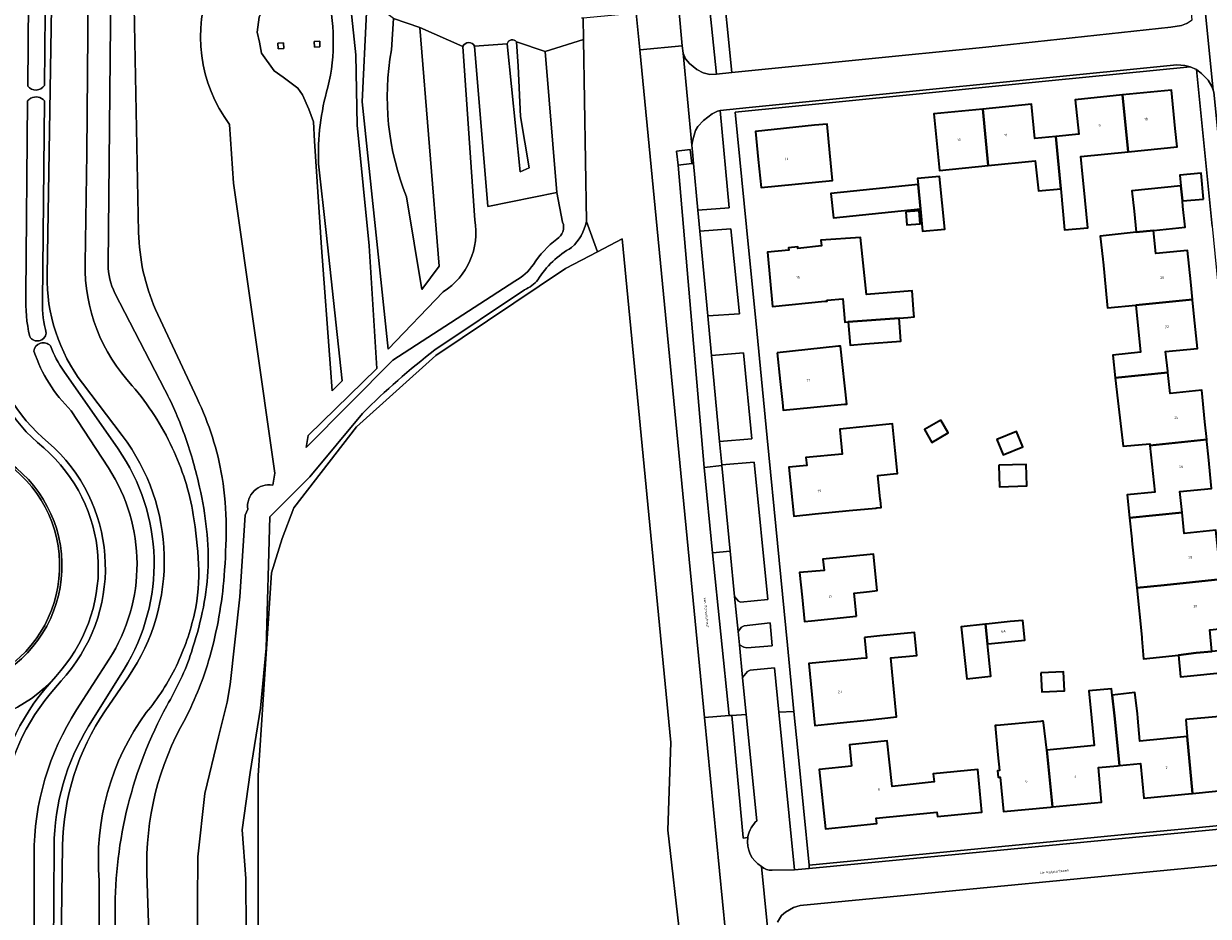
# Model space of a CAD drawing. Header units: metres. Extents: x 197700 to 204338, y 317132 to 325229.
# Tile 995 of 1056: x 198802 to 198970, y 321270 to 321397. Entities that reach past the tile are written whole.
import ezdxf
from ezdxf.enums import TextEntityAlignment as Align

# ---------------------------------------------------------------- set-up
doc = ezdxf.new("R2010")
doc.units = ezdxf.units.M
for name, color, linetype, lineweight in [('B-WE-GR-BEPLANTING_CULTUUR_HEESTERS-GV', 90, 'Continuous', 18), ('B-WE-GR-BOUWLAND-GV', 80, 'Continuous', 13), ('B-WE-GR-GROENVOORZIENING-GV', 80, 'Continuous', 18), ('B-WE-KL-ET_HS_LANDELIJK HOOGSPANNINGSNET-GV', 10, 'Continuous', 18), ('B-WE-OG-BEBOUWING-GV', 7, 'Continuous', 35), ('B-WE-OG-BEBOUWING-T18', 10, 'Continuous', 18), ('B-WE-OG-TERREIN_CULTUURSCHEIDING-GV', 7, 'Continuous', 18), ('B-WE-OG-TERREIN_ERF-GV', 7, 'Continuous', 18), ('B-WE-OG-TOPOGRAFIE-T18', 10, 'Continuous', 18), ('B-WE-OG-WATER_GREPPEL-GV', 160, 'Continuous', 18), ('B-WE-VH-VERHARDING_ASFALT-GV', 252, 'Continuous', 18), ('B-WE-VH-VERHARDING_BETON-GV', 252, 'Continuous', 18), ('B-WE-VH-VERHARDING_BETONSTRAATSTEEN-GV', 252, 'Continuous', 18), ('B-WE-VH-VERHARDING_STRAATBAKSTEEN-GV', 252, 'Continuous', 18), ('B-WE-VH-VERHARDING_TEGEL-GV', 252, 'Continuous', 18)]:
    doc.layers.add(name, color=color, linetype=linetype, lineweight=lineweight)
doc.styles.add('NLCS-ISO-M200-T18', font='NLCS-ISO.ttf', dxfattribs={"height": 0.36})

msp = doc.modelspace()

# ---------------------------------------------------------------- linework, layer by layer
at = {"layer": 'B-WE-GR-BEPLANTING_CULTUUR_HEESTERS-GV'}
for points in [[(198896.646, 321377.217), (198896.404, 321379.198), (198894.442, 321378.992), (198894.691, 321377.008)], [(198900.885, 321334.34), (198898.399, 321334.083), (198899.571, 321321.935), (198902.071, 321322.185)]]:
    msp.add_lwpolyline(points, close=True, dxfattribs=at)
for points in [[(198908.054, 321276.883), (198911.21, 321276.935), (198908.974, 321299.343), (198908.346, 321305.641), (198904.905, 321305.312), (198904.53, 321305.099), (198903.842, 321304.244), (198904.364, 321299.014), (198905.869, 321283.928)], [(198904.604, 321281.682), (198904.59, 321281.606), (198904.578, 321281.53)], [(198984.549, 321250), (198982.131, 321273.649), (198982.083, 321274.079), (198981.945, 321274.503), (198981.009, 321276.116), (198980.124, 321277.021), (198979.18, 321277.702), (198978.085, 321278.017), (198976.896, 321278.128), (198911.991, 321271.898), (198911.061, 321271.616), (198909.918, 321270.964), (198909.37, 321270.46), (198908.783, 321269.524)]]:
    msp.add_lwpolyline(points, dxfattribs=at)
for points in [[(198905.869, 321283.928, 0.1638592), (198904.604, 321281.682)], [(198904.578, 321281.53, 0.305562), (198906.516, 321277.446)], [(198906.516, 321277.446, 0.1895168), (198908.054, 321276.883)]]:
    msp.add_lwpolyline(points, format="xyb", dxfattribs=at)
at = {"layer": 'B-WE-GR-BOUWLAND-GV'}
msp.add_lwpolyline([(198898.458, 321236.595), (198893.198, 321282.575), (198893.646, 321295.045), (198886.738, 321366.534), (198883.216, 321364.692), (198878.708, 321362.34), (198860.279, 321349.96), (198849.025, 321339.832), (198840.098, 321328.361), (198838.465, 321323.983), (198836.947, 321319.125), (198835.019, 321290.353), (198835.019, 321246.808)], dxfattribs=at)
at = {"layer": 'B-WE-GR-GROENVOORZIENING-GV'}
for points in [[(198804.85, 321469.331), (198804.866, 321467.356), (198805.003, 321435.106), (198805.041, 321424.128), (198804.698, 321388.323)], [(198805.058, 321361.44), (198806.113, 321425.727), (198805.998, 321433.371), (198805.997, 321433.427), (198805.81, 321468.052)], [(198802.315, 321388.233), (198802.614, 321424.321), (198802.808, 321435.154)], [(198818.067, 321367.443), (198817.369, 321401.944), (198813.585, 321413.069), (198814.133, 321401.95), (198813.734, 321362.915)], [(198871.49, 321360.52), (198854.187, 321349.292), (198841.857, 321336.894), (198842.147, 321338.619), (198851.899, 321348.114), (198850.809, 321365.55), (198849.122, 321382.688), (198848.917, 321392.656), (198847.978, 321401.625)], [(198853.973, 321393.379), (198854.257, 321397.84), (198849.306, 321401.564)], [(198843.617, 321377.173), (198844.684, 321367.427), (198846.992, 321346.378), (198845.535, 321344.948), (198845.298, 321348.192), (198844.053, 321365.307), (198843.062, 321380.423), (198842.897, 321383.149), (198842.236, 321384.966), (198841.326, 321386.981), (198840.668, 321387.94), (198838.603, 321389.509), (198837.328, 321390.403), (198835.522, 321392.88), (198835.218, 321394.466), (198834.882, 321395.879), (198835.193, 321397.994), (198836.1, 321399.931)], [(198850.409, 321398.686), (198849.807, 321385.975), (198851.531, 321369.749), (198853.482, 321350.86), (198861.323, 321359.018)], [(198901.393, 321268.084), (198898.433, 321298.59), (198889.236, 321393.371), (198888.732, 321398.573), (198881.187, 321397.874), (198881.236, 321394.845), (198881.658, 321368.999), (198883.216, 321364.692), (198886.738, 321366.534), (198893.646, 321295.045), (198893.198, 321282.575), (198898.458, 321236.595), (198900.232, 321223.912), (198903.608, 321197.886), (198909.241, 321163.602), (198910.009, 321150.249), (198917.848, 321142.867), (198922.161, 321148.841)], [(198856.125, 321372.477), (198858.262, 321359.332), (198860.769, 321362.65), (198858.016, 321396.545), (198854.257, 321397.84), (198853.973, 321393.379)], [(198854.257, 321397.84), (198858.016, 321396.545), (198864.112, 321393.847)], [(198865.802, 321369.21), (198864.112, 321393.847), (198858.016, 321396.545), (198860.769, 321362.65), (198858.262, 321359.332), (198856.125, 321372.477)], [(198871.72, 321394.512), (198875.779, 321393.143), (198881.236, 321394.845), (198881.187, 321397.874), (198880.968, 321397.854)], [(198881.658, 321368.999), (198881.236, 321394.845), (198875.779, 321393.143), (198877.441, 321373.11), (198878.276, 321368.901)], [(198865.772, 321393.909), (198870.412, 321394.236)], [(198870.412, 321394.236), (198872.249, 321376.04), (198873.521, 321376.598), (198872.295, 321383.888), (198871.957, 321391.035), (198871.72, 321394.512)], [(198802.069, 321358.566), (198802.297, 321386.109)], [(198804.677, 321386.131), (198804.404, 321357.573)], [(198830.97, 321382.792), (198831.52, 321374.439), (198837.406, 321333.276), (198837.103, 321331.563)], [(198814.704, 321358.836), (198821.809, 321345.084)], [(198860.149, 321350.772), (198872.872, 321359.283)], [(198826.375, 321343.881), (198820.464, 321356.522)], [(198803.199, 321350.567), (198803.193, 321350.584)], [(198807.439, 321347.753), (198815.146, 321336.705)], [(198815.736, 321338.613), (198810.109, 321346.023)], [(198813.785, 321334.007), (198808.482, 321342.14)], [(198818.86, 321172.419), (198820.814, 321180.041), (198822.124, 321182.472), (198825.8, 321186.746), (198828.108, 321192.906), (198832.827, 321213.911), (198834.015, 321230.698), (198834.346, 321247.766), (198833.402, 321260.756), (198833.27, 321275.708), (198832.786, 321282.638), (198833.916, 321290.792), (198835.379, 321299.888), (198836.192, 321308.438), (198836.696, 321327.05), (198842.385, 321332.73), (198849.876, 321341.753)], [(198833.561, 321328.15), (198833.186, 321327.3), (198832.436, 321315.696), (198831.074, 321303.245), (198830.619, 321300.776), (198829.412, 321295.855), (198827.453, 321287.783), (198826.484, 321278.81), (198826.366, 321265.732), (198827.278, 321255.687), (198829.281, 321242.721), (198829.309, 321230.594), (198828.616, 321214.394), (198822.951, 321193.578), (198817.476, 321175.204)], [(198809.253, 321299.661), (198813.874, 321306.851)], [(198807.763, 321304.6), (198807.057, 321303.766), (198805.522, 321301.953)], [(198815.992, 321305.445), (198810.962, 321297.332)], [(198813.327, 321299.518), (198816.622, 321304.358)], [(198800.138, 321149.255), (198801.646, 321150.37), (198801.65, 321150.3), (198806.793, 321135.328), (198804.51, 321153.292), (198802.902, 321165.455), (198802.342, 321173.601), (198801.757, 321186.876), (198803.281, 321222.516), (198803.221, 321279.076)], [(198806.057, 321280.31), (198805.695, 321222.014), (198804.275, 321186.981), (198805.168, 321167.255), (198806.678, 321155.346)], [(198806.669, 321164.105), (198805.267, 321183.141), (198806.453, 321221.633), (198807.266, 321280.322)], [(198814.724, 321270.953), (198815.065, 321216.987), (198814.853, 321210.224), (198813.889, 321197.934), (198813.778, 321184.861), (198819.022, 321203.08), (198820.462, 321212.779), (198820.892, 321220.956), (198820.863, 321228.625), (198819.24, 321276.41)]]:
    msp.add_lwpolyline(points, dxfattribs=at)
for points in [[(198902.333, 321390.148), (198938.404, 321393.729), (198964.668, 321396.594), (198966.165, 321396.838), (198966.875, 321397.101), (198967.692, 321397.614), (198966.387, 321410.328), (198966.339, 321410.368), (198965.607, 321410.73), (198963.873, 321411.078), (198963.103, 321411.085), (198900.839, 321404.792)], [(198895.383, 321392.891), (198895.748, 321392.093), (198896.305, 321391.423), (198897.318, 321390.579), (198898.226, 321390.083), (198899.208, 321389.877), (198900.115, 321389.921), (198898.625, 321404.578), (198897.048, 321403.984), (198896.279, 321403.386), (198895.8, 321402.832), (198895.073, 321401.5), (198894.69, 321400.153), (198894.784, 321399.195), (198895.273, 321393.941)], [(198871.72, 321394.512), (198871.957, 321391.035), (198872.295, 321383.888), (198873.521, 321376.598), (198872.249, 321376.04), (198870.412, 321394.236), (198865.772, 321393.909), (198867.677, 321371.121), (198877.441, 321373.11), (198875.779, 321393.143)], [(198896.646, 321379.852), (198896.723, 321378.893), (198896.878, 321377.24), (198897.497, 321370.612), (198901.942, 321370.949), (198900.671, 321384.738), (198900.27, 321384.653), (198899.514, 321384.291), (198898.286, 321383.338), (198897.471, 321382.473), (198897.167, 321381.937), (198896.78, 321380.609)], [(198897.775, 321367.633), (198898.898, 321355.61), (198903.42, 321355.897), (198902.191, 321367.971)], [(198899.425, 321349.966), (198900.567, 321337.746), (198905.147, 321338.129), (198903.964, 321350.334)], [(198902.071, 321322.185), (198902.706, 321315.752), (198903.242, 321315.106), (198903.548, 321314.977), (198907.417, 321315.322), (198905.494, 321334.817), (198900.874, 321334.461), (198900.885, 321334.34)], [(198903.384, 321308.881), (198903.993, 321308.577), (198904.429, 321308.455), (198908.055, 321308.736), (198907.755, 321312.011), (198904.048, 321311.614), (198903.703, 321311.403), (198903.194, 321310.805)]]:
    msp.add_lwpolyline(points, close=True, dxfattribs=at)
for points in [[(198828.346, 321402.947, 0.2605757), (198830.97, 321382.792)], [(198844.734, 321401.811, -0.1259515), (198844.949, 321388.084)], [(198856.125, 321372.477, -0.1420732), (198853.973, 321393.379)], [(198853.973, 321393.379, 0.1420732), (198856.125, 321372.477)], [(198864.112, 321393.847, -0.6182051), (198865.772, 321393.909)], [(198870.412, 321394.236, -0.6299893), (198871.72, 321394.512)], [(198871.72, 321394.512, 0.6299893), (198870.412, 321394.236)], [(198804.698, 321388.323, -0.5136827), (198802.315, 321388.233)], [(198802.297, 321386.109, -0.0976335), (198802.757, 321386.495)], [(198802.757, 321386.495, -0.3591076), (198804.677, 321386.131)], [(198844.949, 321388.084, 0.0795642), (198843.617, 321377.173)], [(198861.323, 321359.018, 0.3039737), (198865.802, 321369.21)], [(198878.276, 321368.901, -0.3809468), (198877.456, 321366.51)], [(198879.557, 321365.297, 0.1574368), (198881.658, 321368.999)], [(198820.464, 321356.522, -0.0977172), (198818.067, 321367.443)], [(198877.456, 321366.51, 0.0867761), (198874.136, 321362.912)], [(198874.777, 321360.72, -0.1285413), (198879.557, 321365.297)], [(198813.734, 321362.915, 0.1223639), (198814.704, 321358.836)], [(198874.136, 321362.912, -0.1191926), (198871.49, 321360.52)], [(198810.109, 321346.023, -0.1680636), (198805.058, 321361.44)], [(198872.872, 321359.283, 0.1010002), (198874.777, 321360.72)], [(198802.603, 321352.657, -0.0689885), (198802.069, 321358.566)], [(198804.404, 321357.573, 0.0666238), (198804.956, 321353.126)], [(198804.956, 321353.126, -0.7086806), (198802.603, 321352.657)], [(198796.708, 321352.51, 0.1832546), (198805.237, 321337.629)], [(198803.193, 321350.584, -0.6483581), (198805.533, 321351.339)], [(198805.533, 321351.339, 0.0603722), (198807.439, 321347.753)], [(198808.482, 321342.14, -0.1164547), (198803.199, 321350.567)], [(198849.876, 321341.753, -0.0343877), (198860.149, 321350.772)], [(198821.809, 321345.084, -0.0353052), (198824.713, 321338.337)], [(198828.538, 321338.384, 0.0315292), (198826.375, 321343.881)], [(198816.622, 321304.358, 0.3223497), (198815.736, 321338.613)], [(198824.713, 321338.337, -0.0290438), (198826.728, 321331.274)], [(198829.931, 321332.644, 0.0374494), (198828.538, 321338.384)], [(198805.237, 321337.629, -0.4103676), (198807.763, 321304.6)], [(198815.146, 321336.705, -0.2995475), (198815.992, 321305.445)], [(198813.874, 321306.851, 0.2954416), (198813.785, 321334.007)], [(198830.495, 321325.678, 0.0413515), (198829.931, 321332.644)], [(198826.728, 321331.274, -0.0272683), (198827.718, 321325.333)], [(198837.103, 321331.563, 0.5088571), (198833.561, 321328.15)], [(198827.718, 321325.333, -0.0407016), (198827.895, 321319.313)], [(198830.216, 321318.695, 0.0190445), (198830.495, 321325.678)], [(198827.895, 321319.313, -0.0416757), (198827.107, 321313.509)], [(198829.477, 321312.886, 0.0242525), (198830.216, 321318.695)], [(198827.107, 321313.509, -0.0244377), (198825.563, 321307.859)], [(198828.166, 321307.179, 0.0253956), (198829.477, 321312.886)], [(198825.563, 321307.859, -0.0311362), (198824.015, 321303.956)], [(198826.643, 321302.724, 0.026596), (198828.166, 321307.179)], [(198824.015, 321303.956, -0.0217349), (198822.066, 321300.238)], [(198824.706, 321298.434, 0.021117), (198826.643, 321302.724)], [(198805.522, 321301.953, 0.1690126), (198798.661, 321284.125)], [(198803.221, 321279.076, -0.1439944), (198809.253, 321299.661)], [(198807.266, 321280.322, -0.1470119), (198813.327, 321299.518)], [(198822.066, 321300.238, 0.1266447), (198814.724, 321270.953)], [(198810.962, 321297.332, 0.1380614), (198806.057, 321280.31)], [(198819.24, 321276.41, -0.1395228), (198824.706, 321298.434)]]:
    msp.add_lwpolyline(points, format="xyb", dxfattribs=at)
at = {"layer": 'B-WE-KL-ET_HS_LANDELIJK HOOGSPANNINGSNET-GV'}
for points in [[(198837.858, 321394.304), (198837.899, 321393.506), (198838.697, 321393.547), (198838.656, 321394.347)], [(198842.981, 321394.562), (198843.023, 321393.763), (198843.822, 321393.805), (198843.781, 321394.603)]]:
    msp.add_lwpolyline(points, close=True, dxfattribs=at)
at = {"layer": 'B-WE-OG-BEBOUWING-GV'}
for points in [[(198952.31, 321373.93), (198952.128, 321375.746), (198951.882, 321378.222), (198958.58, 321378.896), (198958.58, 321378.899), (198957.769, 321386.959), (198951.071, 321386.286), (198951.571, 321381.386), (198948.327, 321381.06), (198949.05, 321373.628), (198949.533, 321367.796), (198952.85, 321368.103)], [(198957.769, 321386.959), (198958.58, 321378.899), (198965.55, 321379.6), (198965.289, 321382.197), (198964.74, 321387.66)], [(198937.939, 321384.955), (198931, 321384.27), (198931.79, 321376.23), (198938.73, 321376.933)], [(198938.73, 321376.933), (198945.41, 321377.61), (198945.84, 321373.33), (198949.05, 321373.628), (198948.327, 321381.06), (198945.35, 321380.76), (198944.87, 321385.64), (198937.939, 321384.955)], [(198916.22, 321378.73), (198915.858, 321382.827), (198914.04, 321382.66), (198905.68, 321381.77), (198905.777, 321380.786), (198906.07, 321377.8), (198906.46, 321373.83), (198916.59, 321374.84)], [(198929.094, 321370.795), (198929.401, 321367.63), (198932.55, 321367.926), (198932.55, 321367.93), (198931.82, 321375.39), (198928.68, 321375.09), (198928.759, 321374.268)], [(198969.281, 321372.172), (198968.969, 321375.857), (198965.94, 321375.572), (198966.081, 321374.071), (198966.301, 321371.92)], [(198928.759, 321374.268), (198916.38, 321372.96), (198916.74, 321369.5), (198929.094, 321370.795)], [(198966.38, 321371.15), (198966.301, 321371.92), (198966.081, 321374.071), (198959.121, 321373.358), (198959.44, 321370.45), (198959.74, 321367.47), (198962.187, 321367.719), (198966.691, 321368.192)], [(198927.038, 321370.393), (198927.159, 321368.529), (198929.035, 321368.651), (198928.915, 321370.514)], [(198918.825, 321354.759), (198926.079, 321355.286), (198927.281, 321355.374), (198928.184, 321355.44), (198928.151, 321355.894), (198927.914, 321359.136), (198921.426, 321358.656), (198920.594, 321366.738), (198914.94, 321366.325), (198915.05, 321365.52), (198911.69, 321365.18), (198911.67, 321365.38), (198910.38, 321365.25), (198910.41, 321364.95), (198907.36, 321364.64), (198908.1, 321356.92), (198915.523, 321357.668), (198915.84, 321357.7), (198915.83, 321357.81), (198918.08, 321358.04), (198918.338, 321354.719)], [(198959.669, 321357.12), (198967.74, 321357.94), (198967.491, 321360.413), (198967.04, 321364.89), (198962.52, 321364.44), (198962.187, 321367.719), (198959.74, 321367.47), (198954.64, 321366.93), (198954.99, 321363.67), (198955.002, 321363.537), (198955.028, 321363.264), (198955.604, 321357.149), (198955.641, 321356.758)], [(198959.669, 321357.12), (198960.35, 321350.44), (198956.41, 321350.04), (198956.771, 321346.78), (198964.239, 321347.57), (198964.221, 321347.736), (198963.91, 321350.54), (198968.44, 321350.99), (198967.989, 321355.466), (198967.748, 321357.865), (198967.74, 321357.94)], [(198926.079, 321355.286), (198918.825, 321354.759), (198919.095, 321351.423), (198921.249, 321351.619), (198926.319, 321351.989)], [(198908.77, 321350.36), (198909.185, 321346.28), (198909.489, 321343.295), (198909.6, 321342.2), (198918.3, 321343.05), (198918.644, 321343.073), (198917.76, 321351.315), (198917.437, 321351.289)], [(198957.13, 321343.53), (198957.885, 321337.095), (198961.669, 321337.445), (198961.692, 321337.22), (198969.748, 321338.04), (198969.493, 321340.554), (198969.04, 321345.03), (198964.57, 321344.58), (198964.239, 321347.57), (198956.771, 321346.78)], [(198925.51, 321336.49), (198925.15, 321340.26), (198917.65, 321339.51), (198917.656, 321339.438), (198917.97, 321335.96), (198912.84, 321335.5), (198912.97, 321334.37), (198910.4, 321334.11), (198910.679, 321331.345), (198911.1, 321327.17), (198914.164, 321327.482), (198918.96, 321327.97), (198922.772, 321328.323), (198922.913, 321328.336), (198923.499, 321328.39), (198923.4, 321329.456), (198923.387, 321329.589), (198923.057, 321332.948), (198925.7, 321333.202), (198925.848, 321333.216)], [(198932.013, 321340.79), (198929.685, 321339.446), (198930.725, 321337.646), (198933.052, 321338.99)], [(198939.945, 321338.051), (198940.846, 321335.873), (198943.643, 321337.029), (198942.742, 321339.207)], [(198958.784, 321326.939), (198966.25, 321327.698), (198965.94, 321330.66), (198970.45, 321331.11), (198969.997, 321335.586), (198969.775, 321337.775), (198969.748, 321338.04), (198961.692, 321337.22), (198962.37, 321330.56), (198958.45, 321330.17)], [(198940.234, 321334.385), (198940.331, 321331.348), (198944.187, 321331.471), (198944.09, 321334.507)], [(198966.25, 321327.698), (198958.784, 321326.939), (198959.097, 321323.907), (198959.12, 321323.68), (198959.81, 321316.972), (198963.708, 321317.39), (198971.748, 321318.217), (198971.5, 321320.684), (198971.05, 321325.16), (198966.56, 321324.71)], [(198920.017, 321312.954), (198919.706, 321316.231), (198921.85, 321316.478), (198922.616, 321316.566), (198922.966, 321316.606), (198922.43, 321321.78), (198915.25, 321321.06), (198915.41, 321319.47), (198911.92, 321319.15), (198912.28, 321315.675), (198912.64, 321312.2), (198913.61, 321312.299), (198919.051, 321312.855), (198919.939, 321312.946)], [(198963.708, 321317.39), (198959.81, 321316.972), (198960.529, 321309.988), (198960.547, 321309.739), (198960.75, 321306.91), (198965.72, 321307.44), (198968.24, 321307.75), (198970.496, 321307.972), (198970.215, 321311.015), (198972.46, 321311.24), (198972.003, 321315.715), (198971.748, 321318.217)], [(198938.6, 321309.03), (198938.321, 321311.84), (198934.86, 321311.46), (198935.699, 321304.065), (198939.09, 321304.43)], [(198938.689, 321309.039), (198943.905, 321309.58), (198943.62, 321312.36), (198941.84, 321312.19), (198938.41, 321311.85), (198938.321, 321311.84), (198938.6, 321309.03)], [(198921.164, 321309.96), (198921.448, 321306.991), (198920.66, 321306.95), (198913.23, 321306.24), (198913.665, 321301.845), (198914.1, 321297.45), (198917.703, 321297.813), (198921.55, 321298.2), (198925.69, 321298.68), (198925.505, 321300.609), (198924.89, 321307.03), (198928.58, 321307.38), (198928.27, 321310.64), (198923.35, 321310.169), (198922.462, 321310.084)], [(198972.751, 321308.193), (198970.496, 321307.972), (198968.24, 321307.75), (198965.72, 321307.44), (198966.05, 321304.37), (198973.08, 321305.08)], [(198946.211, 321304.911), (198946.326, 321302.246), (198949.545, 321302.386), (198949.429, 321305.05)], [(198947.863, 321285.89), (198954.83, 321286.56), (198954.36, 321291.49), (198957.092, 321291.737), (198957.342, 321291.759), (198956.64, 321298.84), (198956.311, 321301.75), (198956.208, 321302.667), (198953.028, 321302.358), (198953.4, 321298.52), (198953.78, 321294.6), (198947.04, 321293.941)], [(198967.75, 321287.807), (198966.96, 321295.881), (198960.26, 321295.23), (198959.944, 321298.503), (198959.899, 321299.133), (198959.561, 321302.117), (198956.311, 321301.75), (198956.64, 321298.84), (198957.342, 321291.759), (198960.34, 321292.03), (198960.82, 321287.14), (198967.618, 321287.794)], [(198947.577, 321285.862), (198947.863, 321285.89), (198947.04, 321293.941), (198946.559, 321297.878), (198946.537, 321298.058), (198946.355, 321298.042), (198946.126, 321298.021), (198939.935, 321297.459), (198939.691, 321297.437), (198940.07, 321293.26), (198940.3, 321291.05), (198940.02, 321291.02), (198940.12, 321290.09), (198940.4, 321290.12), (198940.9, 321285.22)], [(198966.767, 321298.294), (198966.96, 321295.881), (198967.75, 321287.807), (198974.75, 321288.48), (198974.143, 321294.538), (198973.94, 321296.56), (198973.733, 321298.925)], [(198919.294, 321291.678), (198914.73, 321291.21), (198915.59, 321282.77), (198922.88, 321283.51), (198922.81, 321284.3), (198931.44, 321285.13), (198931.516, 321284.541), (198937.817, 321285.157), (198937.229, 321291.178), (198930.909, 321290.561), (198931.02, 321289.43), (198925.06, 321288.78), (198924.68, 321292.23), (198924.377, 321295.249), (198919, 321294.71)]]:
    msp.add_lwpolyline(points, close=True, dxfattribs=at)
at = {"layer": 'B-WE-OG-TERREIN_CULTUURSCHEIDING-GV'}
for points in [[(198794.358, 321685.679), (198796.293, 321667.114), (198798.218, 321645.216), (198801.538, 321624.155), (198802.326, 321616.743), (198803.999, 321593.902), (198806.119, 321569.572), (198808.232, 321546.415), (198810.601, 321522.502), (198811.408, 321509.76), (198812.08, 321496.467), (198812.352, 321482.762), (198812.269, 321461.182), (198812.564, 321448.753), (198812.357, 321439.605), (198811.736, 321420.814), (198811.887, 321408.445), (198810.923, 321401.347), (198810.699, 321378.694), (198810.455, 321363.069)], [(198810.455, 321363.069), (198810.699, 321378.694), (198810.923, 321401.347), (198811.887, 321408.445), (198811.736, 321420.814), (198812.357, 321439.605), (198812.564, 321448.753), (198812.269, 321461.182), (198812.352, 321482.762), (198812.08, 321496.467), (198811.408, 321509.76), (198810.601, 321522.502), (198808.232, 321546.415), (198806.119, 321569.572), (198803.999, 321593.902), (198802.326, 321616.743), (198801.538, 321624.155), (198798.218, 321645.216), (198796.293, 321667.114), (198794.358, 321685.679)], [(198805.81, 321468.052), (198805.997, 321433.427), (198805.998, 321433.371), (198806.113, 321425.727), (198805.058, 321361.44)], [(198813.734, 321362.915), (198814.133, 321401.95), (198813.585, 321413.069), (198817.369, 321401.944), (198818.067, 321367.443)], [(198849.306, 321401.564), (198847.978, 321401.625), (198848.917, 321392.656), (198849.122, 321382.688), (198850.809, 321365.55), (198851.899, 321348.114), (198842.147, 321338.619), (198841.857, 321336.894), (198854.187, 321349.292), (198871.49, 321360.52)], [(198836.1, 321399.931), (198835.193, 321397.994), (198834.882, 321395.879), (198835.218, 321394.466), (198835.522, 321392.88), (198837.328, 321390.403), (198838.603, 321389.509), (198840.668, 321387.94), (198841.326, 321386.981), (198842.236, 321384.966), (198842.897, 321383.149), (198843.062, 321380.423), (198844.053, 321365.307), (198845.298, 321348.192), (198845.535, 321344.948), (198846.992, 321346.378), (198844.684, 321367.427), (198843.617, 321377.173)], [(198861.323, 321359.018), (198853.482, 321350.86), (198851.531, 321369.749), (198849.807, 321385.975), (198850.409, 321398.686)], [(198864.112, 321393.847), (198865.802, 321369.21)], [(198878.276, 321368.901), (198877.441, 321373.11), (198867.677, 321371.121), (198865.772, 321393.909)], [(198837.103, 321331.563), (198837.406, 321333.276), (198831.52, 321374.439), (198830.97, 321382.792)], [(198835.019, 321246.808), (198835.019, 321290.353), (198836.947, 321319.125), (198838.465, 321323.983), (198840.098, 321328.361), (198849.025, 321339.832), (198860.279, 321349.96), (198878.708, 321362.34), (198883.216, 321364.692), (198881.658, 321368.999)], [(198821.809, 321345.084), (198814.704, 321358.836)], [(198872.872, 321359.283), (198860.149, 321350.772)], [(198820.464, 321356.522), (198826.375, 321343.881)], [(198810.109, 321346.023), (198815.736, 321338.613)], [(198849.876, 321341.753), (198842.385, 321332.73), (198836.696, 321327.05), (198836.192, 321308.438), (198835.379, 321299.888), (198833.916, 321290.792), (198832.786, 321282.638), (198833.27, 321275.708), (198833.402, 321260.756), (198834.346, 321247.766), (198834.015, 321230.698), (198832.827, 321213.911), (198828.108, 321192.906), (198825.8, 321186.746), (198822.124, 321182.472), (198820.814, 321180.041), (198818.86, 321172.419)], [(198817.476, 321175.204), (198822.951, 321193.578), (198828.616, 321214.394), (198829.309, 321230.594), (198829.281, 321242.721), (198827.278, 321255.687), (198826.366, 321265.732), (198826.484, 321278.81), (198827.453, 321287.783), (198829.412, 321295.855), (198830.619, 321300.776), (198831.074, 321303.245), (198832.436, 321315.696), (198833.186, 321327.3), (198833.561, 321328.15)], [(198807, 321305.246), (198806.294, 321304.412), (198804.759, 321302.599)], [(198805.522, 321301.953), (198807.057, 321303.766), (198807.763, 321304.6)], [(198816.622, 321304.358), (198813.327, 321299.518)], [(198807.266, 321280.322), (198806.453, 321221.633), (198805.267, 321183.141), (198806.669, 321164.105)], [(198812.475, 321275.415), (198812.349, 321239.302), (198811.983, 321208.99), (198812.136, 321183.752), (198812.853, 321165.575)], [(198812.853, 321165.575), (198812.136, 321183.752), (198811.983, 321208.99), (198812.349, 321239.302), (198812.475, 321275.415)], [(198819.24, 321276.41), (198820.863, 321228.625), (198820.892, 321220.956), (198820.462, 321212.779), (198819.022, 321203.08), (198813.778, 321184.861), (198813.889, 321197.934), (198814.853, 321210.224), (198815.065, 321216.987), (198814.724, 321270.953)]]:
    msp.add_lwpolyline(points, dxfattribs=at)
for points in [[(198830.97, 321382.792, -0.2605757), (198828.346, 321402.947)], [(198844.949, 321388.084, 0.1259515), (198844.734, 321401.811)], [(198865.772, 321393.909, 0.6182051), (198864.112, 321393.847)], [(198843.617, 321377.173, -0.0795642), (198844.949, 321388.084)], [(198865.802, 321369.21, -0.3039737), (198861.323, 321359.018)], [(198877.456, 321366.51, 0.3809468), (198878.276, 321368.901)], [(198881.658, 321368.999, -0.1574368), (198879.557, 321365.297)], [(198818.067, 321367.443, 0.0977172), (198820.464, 321356.522)], [(198874.136, 321362.912, -0.0867761), (198877.456, 321366.51)], [(198879.557, 321365.297, 0.1285413), (198874.777, 321360.72)], [(198810.455, 321363.069, 0.1944372), (198817.17, 321345.68)], [(198817.17, 321345.68, -0.1944372), (198810.455, 321363.069)], [(198814.704, 321358.836, -0.1223639), (198813.734, 321362.915)], [(198871.49, 321360.52, 0.1191926), (198874.136, 321362.912)], [(198805.058, 321361.44, 0.1680636), (198810.109, 321346.023)], [(198874.777, 321360.72, -0.1010002), (198872.872, 321359.283)], [(198795.773, 321351.92, 0.1832477), (198804.581, 321336.874)], [(198805.237, 321337.629, -0.1832546), (198796.708, 321352.51)], [(198860.149, 321350.772, 0.0343877), (198849.876, 321341.753)], [(198817.17, 321345.68, -0.0347768), (198820.301, 321341.472)], [(198820.301, 321341.472, 0.0347768), (198817.17, 321345.68)], [(198824.713, 321338.337, 0.0353052), (198821.809, 321345.084)], [(198826.375, 321343.881, -0.0315292), (198828.538, 321338.384)], [(198820.301, 321341.472, -0.0331123), (198822.835, 321336.88)], [(198822.835, 321336.88, 0.0331123), (198820.301, 321341.472)], [(198815.736, 321338.613, -0.3223497), (198816.622, 321304.358)], [(198826.728, 321331.274, 0.0290438), (198824.713, 321338.337)], [(198828.538, 321338.384, -0.0374494), (198829.931, 321332.644)], [(198804.581, 321336.874, -0.4103626), (198807, 321305.246)], [(198807.763, 321304.6, 0.4103676), (198805.237, 321337.629)], [(198822.835, 321336.88, -0.0319527), (198824.66, 321332.233)], [(198824.66, 321332.233, 0.0319527), (198822.835, 321336.88)], [(198829.931, 321332.644, -0.0413515), (198830.495, 321325.678)], [(198824.66, 321332.233, -0.0378395), (198825.82, 321327.376)], [(198825.82, 321327.376, 0.0378395), (198824.66, 321332.233)], [(198827.718, 321325.333, 0.0272683), (198826.728, 321331.274)], [(198833.561, 321328.15, -0.5088571), (198837.103, 321331.563)], [(198825.82, 321327.376, -0.0255603), (198826.575, 321320.37)], [(198826.575, 321320.37, 0.0255603), (198825.82, 321327.376)], [(198827.895, 321319.313, 0.0407016), (198827.718, 321325.333)], [(198830.495, 321325.678, -0.0190445), (198830.216, 321318.695)], [(198826.575, 321320.37, -0.069049), (198825.998, 321313.347)], [(198825.998, 321313.347, 0.069049), (198826.575, 321320.37)], [(198827.107, 321313.509, 0.0416757), (198827.895, 321319.313)], [(198830.216, 321318.695, -0.0242525), (198829.477, 321312.886)], [(198825.998, 321313.347, -0.0568682), (198823.421, 321305.906)], [(198823.421, 321305.906, 0.0568682), (198825.998, 321313.347)], [(198825.563, 321307.859, 0.0244377), (198827.107, 321313.509)], [(198829.477, 321312.886, -0.0253956), (198828.166, 321307.179)], [(198824.015, 321303.956, 0.0311362), (198825.563, 321307.859)], [(198823.421, 321305.906, -0.0631237), (198819.155, 321299.287)], [(198819.155, 321299.287, 0.0631237), (198823.421, 321305.906)], [(198828.166, 321307.179, -0.026596), (198826.643, 321302.724)], [(198804.759, 321302.599, 0.1690616), (198797.662, 321284.157)], [(198822.066, 321300.238, 0.0217349), (198824.015, 321303.956)], [(198826.643, 321302.724, -0.021117), (198824.706, 321298.434)], [(198798.661, 321284.125, -0.1690126), (198805.522, 321301.953)], [(198813.327, 321299.518, 0.1470119), (198807.266, 321280.322)], [(198819.155, 321299.287, 0.1811113), (198812.475, 321275.415)], [(198812.475, 321275.415, -0.1811113), (198819.155, 321299.287)], [(198814.724, 321270.953, -0.1266447), (198822.066, 321300.238)], [(198824.706, 321298.434, 0.1395228), (198819.24, 321276.41)]]:
    msp.add_lwpolyline(points, format="xyb", dxfattribs=at)
for points in [[(198837.858, 321394.304), (198838.656, 321394.347), (198838.697, 321393.547), (198837.899, 321393.506)], [(198842.981, 321394.562), (198843.781, 321394.603), (198843.822, 321393.805), (198843.023, 321393.763)]]:
    msp.add_lwpolyline(points, close=True, dxfattribs=at)
at = {"layer": 'B-WE-OG-TERREIN_ERF-GV'}
for points in [[(198970.505, 321368.351), (198968.283, 321390.563), (198967.418, 321390.968), (198957.361, 321389.966), (198947.341, 321388.97), (198937.397, 321387.969), (198927.05, 321386.94), (198902.792, 321384.542), (198904.404, 321368.179), (198905.854, 321353.454), (198907.334, 321338.308), (198908.795, 321323.353), (198910.209, 321308.868), (198911.129, 321299.44), (198911.668, 321293.915), (198913.272, 321277.61), (198948.003, 321280.974), (198958.052, 321281.947), (198968.203, 321282.93), (198977.362, 321283.817)], [(198973.08, 321305.08), (198966.05, 321304.37), (198965.72, 321307.44), (198960.75, 321306.91), (198960.547, 321309.739), (198960.529, 321309.988), (198959.81, 321316.972), (198959.12, 321323.68), (198959.097, 321323.907), (198958.784, 321326.939), (198958.45, 321330.17), (198962.37, 321330.56), (198961.692, 321337.22), (198961.669, 321337.445), (198957.885, 321337.095), (198957.13, 321343.53), (198956.771, 321346.78), (198956.41, 321350.04), (198960.35, 321350.44), (198959.669, 321357.12), (198955.641, 321356.758), (198955.604, 321357.149), (198955.028, 321363.264), (198955.002, 321363.537), (198954.99, 321363.67), (198954.64, 321366.93), (198959.74, 321367.47), (198959.44, 321370.45), (198959.121, 321373.358), (198966.081, 321374.071), (198965.94, 321375.572), (198968.969, 321375.857), (198969.281, 321372.172), (198966.301, 321371.92), (198966.38, 321371.15), (198966.691, 321368.192), (198962.187, 321367.719), (198962.52, 321364.44), (198967.04, 321364.89), (198967.491, 321360.413), (198967.74, 321357.94), (198967.748, 321357.865), (198967.989, 321355.466), (198968.44, 321350.99), (198963.91, 321350.54), (198964.221, 321347.736), (198964.239, 321347.57), (198964.57, 321344.58), (198969.04, 321345.03), (198969.493, 321340.554), (198969.748, 321338.04), (198969.775, 321337.775), (198969.997, 321335.586)], [(198970.45, 321331.11), (198965.94, 321330.66), (198966.25, 321327.698), (198966.56, 321324.71), (198971.05, 321325.16)], [(198974.75, 321288.48), (198967.75, 321287.807), (198967.618, 321287.794), (198960.82, 321287.14), (198960.34, 321292.03), (198957.342, 321291.759), (198957.092, 321291.737), (198954.36, 321291.49), (198954.83, 321286.56), (198947.863, 321285.89), (198947.577, 321285.862), (198940.9, 321285.22), (198940.4, 321290.12), (198940.12, 321290.09), (198940.02, 321291.02), (198940.3, 321291.05), (198940.07, 321293.26), (198939.691, 321297.437), (198939.935, 321297.459), (198946.126, 321298.021), (198946.355, 321298.042), (198946.537, 321298.058), (198946.559, 321297.878), (198947.04, 321293.941), (198953.78, 321294.6), (198953.4, 321298.52), (198953.028, 321302.358), (198956.208, 321302.667), (198956.311, 321301.75), (198959.561, 321302.117), (198959.899, 321299.133), (198959.944, 321298.503), (198960.26, 321295.23), (198966.96, 321295.881), (198966.767, 321298.294), (198973.733, 321298.925)]]:
    msp.add_lwpolyline(points, dxfattribs=at)
for points in [[(198952.128, 321375.746), (198952.31, 321373.93), (198952.85, 321368.103), (198949.533, 321367.796), (198949.05, 321373.628), (198945.84, 321373.33), (198945.41, 321377.61), (198938.73, 321376.933), (198931.79, 321376.23), (198931, 321384.27), (198937.939, 321384.955), (198944.87, 321385.64), (198945.35, 321380.76), (198948.327, 321381.06), (198951.571, 321381.386), (198951.071, 321386.286), (198957.769, 321386.959), (198964.74, 321387.66), (198965.289, 321382.197), (198965.55, 321379.6), (198958.58, 321378.899), (198958.58, 321378.896), (198951.882, 321378.222)], [(198914.04, 321382.66), (198915.858, 321382.827), (198916.22, 321378.73), (198916.59, 321374.84), (198906.46, 321373.83), (198906.07, 321377.8), (198905.777, 321380.786), (198905.68, 321381.77)], [(198916.74, 321369.5), (198916.38, 321372.96), (198928.759, 321374.268), (198928.68, 321375.09), (198931.82, 321375.39), (198932.55, 321367.93), (198932.55, 321367.926), (198929.401, 321367.63), (198929.094, 321370.795)], [(198927.038, 321370.393), (198928.915, 321370.514), (198929.035, 321368.651), (198927.159, 321368.529)], [(198915.523, 321357.668), (198908.1, 321356.92), (198907.36, 321364.64), (198910.41, 321364.95), (198910.38, 321365.25), (198911.67, 321365.38), (198911.69, 321365.18), (198915.05, 321365.52), (198914.94, 321366.325), (198920.594, 321366.738), (198921.426, 321358.656), (198927.914, 321359.136), (198928.151, 321355.894), (198928.184, 321355.44), (198927.281, 321355.374), (198926.079, 321355.286), (198926.319, 321351.989), (198921.249, 321351.619), (198919.095, 321351.423), (198918.825, 321354.759), (198918.338, 321354.719), (198918.08, 321358.04), (198915.83, 321357.81), (198915.84, 321357.7)], [(198909.185, 321346.28), (198908.77, 321350.36), (198917.437, 321351.289), (198917.76, 321351.315), (198918.644, 321343.073), (198918.3, 321343.05), (198909.6, 321342.2), (198909.489, 321343.295)], [(198917.656, 321339.438), (198917.65, 321339.51), (198925.15, 321340.26), (198925.51, 321336.49), (198925.848, 321333.216), (198925.7, 321333.202), (198923.057, 321332.948), (198923.387, 321329.589), (198923.4, 321329.456), (198923.499, 321328.39), (198922.913, 321328.336), (198922.772, 321328.323), (198918.96, 321327.97), (198914.164, 321327.482), (198911.1, 321327.17), (198910.679, 321331.345), (198910.4, 321334.11), (198912.97, 321334.37), (198912.84, 321335.5), (198917.97, 321335.96)], [(198932.013, 321340.79), (198933.052, 321338.99), (198930.725, 321337.646), (198929.685, 321339.446)], [(198939.945, 321338.051), (198942.742, 321339.207), (198943.643, 321337.029), (198940.846, 321335.873)], [(198940.234, 321334.385), (198944.09, 321334.507), (198944.187, 321331.471), (198940.331, 321331.348)], [(198921.85, 321316.478), (198919.706, 321316.231), (198920.017, 321312.954), (198919.939, 321312.946), (198919.051, 321312.855), (198913.61, 321312.299), (198912.64, 321312.2), (198912.28, 321315.675), (198911.92, 321319.15), (198915.41, 321319.47), (198915.25, 321321.06), (198922.43, 321321.78), (198922.966, 321316.606), (198922.616, 321316.566)], [(198943.62, 321312.36), (198943.905, 321309.58), (198938.689, 321309.039), (198938.6, 321309.03), (198939.09, 321304.43), (198935.699, 321304.065), (198934.86, 321311.46), (198938.321, 321311.84), (198938.41, 321311.85), (198941.84, 321312.19)], [(198920.66, 321306.95), (198921.448, 321306.991), (198921.164, 321309.96), (198922.462, 321310.084), (198923.35, 321310.169), (198928.27, 321310.64), (198928.58, 321307.38), (198924.89, 321307.03), (198925.505, 321300.609), (198925.69, 321298.68), (198921.55, 321298.2), (198917.703, 321297.813), (198914.1, 321297.45), (198913.665, 321301.845), (198913.23, 321306.24)], [(198946.211, 321304.911), (198949.429, 321305.05), (198949.545, 321302.386), (198946.326, 321302.246)], [(198931.44, 321285.13), (198922.81, 321284.3), (198922.88, 321283.51), (198915.59, 321282.77), (198914.73, 321291.21), (198919.294, 321291.678), (198919, 321294.71), (198924.377, 321295.249), (198924.68, 321292.23), (198925.06, 321288.78), (198931.02, 321289.43), (198930.909, 321290.561), (198937.229, 321291.178), (198937.817, 321285.157), (198931.516, 321284.541)]]:
    msp.add_lwpolyline(points, close=True, dxfattribs=at)
at = {"layer": 'B-WE-OG-WATER_GREPPEL-GV'}
for points in [[(198802.537, 321469.415), (198802.808, 321435.154), (198802.614, 321424.321), (198802.315, 321388.233)], [(198804.698, 321388.323), (198805.041, 321424.128), (198805.003, 321435.106), (198804.866, 321467.356), (198804.85, 321469.331)], [(198802.297, 321386.109), (198802.069, 321358.566)], [(198804.404, 321357.573), (198804.677, 321386.131)], [(198803.193, 321350.584), (198803.199, 321350.567)], [(198815.146, 321336.705), (198807.439, 321347.753)], [(198808.482, 321342.14), (198813.785, 321334.007)], [(198813.874, 321306.851), (198809.253, 321299.661)], [(198810.962, 321297.332), (198815.992, 321305.445)], [(198803.221, 321279.076), (198803.281, 321222.516), (198801.757, 321186.876), (198802.342, 321173.601), (198802.902, 321165.455), (198804.51, 321153.292), (198806.793, 321135.328), (198806.938, 321134.186), (198808.877, 321123.427), (198812.235, 321109.685), (198813.585, 321105.655), (198815.677, 321102.698), (198818.498, 321101.255)], [(198806.678, 321155.346), (198805.168, 321167.255), (198804.275, 321186.981), (198805.695, 321222.014), (198806.057, 321280.31)]]:
    msp.add_lwpolyline(points, dxfattribs=at)
for points in [[(198802.315, 321388.233, 0.5136827), (198804.698, 321388.323)], [(198802.757, 321386.495, 0.0976335), (198802.297, 321386.109)], [(198804.677, 321386.131, 0.3591076), (198802.757, 321386.495)], [(198802.069, 321358.566, 0.0689885), (198802.603, 321352.657)], [(198804.956, 321353.126, -0.0666238), (198804.404, 321357.573)], [(198802.603, 321352.657, 0.7086806), (198804.956, 321353.126)], [(198805.533, 321351.339, 0.6483581), (198803.193, 321350.584)], [(198807.439, 321347.753, -0.0603722), (198805.533, 321351.339)], [(198803.199, 321350.567, 0.1164547), (198808.482, 321342.14)], [(198815.992, 321305.445, 0.2995475), (198815.146, 321336.705)], [(198813.785, 321334.007, -0.2954416), (198813.874, 321306.851)], [(198809.253, 321299.661, 0.1439944), (198803.221, 321279.076)], [(198806.057, 321280.31, -0.1380614), (198810.962, 321297.332)]]:
    msp.add_lwpolyline(points, format="xyb", dxfattribs=at)
at = {"layer": 'B-WE-VH-VERHARDING_ASFALT-GV'}
for points in [[(198969.362, 321400.886), (198970.682, 321387.632), (198970.778, 321387.358), (198975.339, 321341.761), (198975.654, 321338.613), (198981.326, 321339.165), (198981.014, 321342.379), (198976.708, 321386.657), (198975.211, 321401.781), (198975.093, 321403.104), (198969.2, 321402.539)], [(198895.383, 321392.891), (198895.273, 321393.941), (198889.236, 321393.371), (198898.433, 321298.59), (198901.95, 321298.841), (198899.571, 321321.935), (198898.399, 321334.083), (198894.691, 321377.008), (198894.442, 321378.992), (198896.404, 321379.198), (198896.646, 321377.217), (198896.878, 321377.24), (198896.723, 321378.893), (198896.646, 321379.852)], [(198899.425, 321349.966), (198898.898, 321355.61), (198897.775, 321367.633), (198897.497, 321370.612), (198896.878, 321377.24), (198896.646, 321377.217), (198894.691, 321377.008), (198898.399, 321334.083), (198900.885, 321334.34), (198900.874, 321334.461), (198900.567, 321337.746)], [(198902.293, 321298.866), (198904.364, 321299.014), (198903.842, 321304.244), (198903.384, 321308.881), (198903.194, 321310.805), (198902.706, 321315.752), (198902.071, 321322.185), (198899.571, 321321.935), (198901.95, 321298.841)]]:
    msp.add_lwpolyline(points, close=True, dxfattribs=at)
for points in [[(198804.581, 321336.874, -0.1832477), (198795.773, 321351.92)], [(198799.396, 321305.658, 0.5756961), (198796.527, 321336.273)], [(198796.701, 321336.512, -0.5771457), (198799.571, 321305.415)], [(198807, 321305.246, 0.4103626), (198804.581, 321336.874)], [(198789.781, 321297.313, 0.2218014), (198806.294, 321304.412)], [(198806.294, 321304.412, -0.2218014), (198789.781, 321297.313)], [(198797.662, 321284.157, -0.1690616), (198804.759, 321302.599)], [(198904.604, 321281.682, -0.1638592), (198905.869, 321283.928)], [(198906.516, 321277.446, -0.305562), (198904.578, 321281.53)]]:
    msp.add_lwpolyline(points, format="xyb", dxfattribs=at)
for points in [[(198804.759, 321302.599), (198806.294, 321304.412)], [(198806.294, 321304.412), (198807, 321305.246)], [(198905.869, 321283.928), (198904.364, 321299.014), (198902.293, 321298.866), (198903.93, 321281.556), (198903.938, 321281.468), (198904.578, 321281.53), (198904.59, 321281.606), (198904.604, 321281.682)], [(198904.578, 321281.53), (198903.938, 321281.468), (198903.93, 321281.556), (198902.293, 321298.866), (198901.95, 321298.841), (198898.433, 321298.59), (198901.393, 321268.084)], [(198904.316, 321264.099), (198904.741, 321259.837), (198908.345, 321260.158), (198907.675, 321265.947), (198906.516, 321277.446)]]:
    msp.add_lwpolyline(points, dxfattribs=at)
at = {"layer": 'B-WE-VH-VERHARDING_BETON-GV'}
for points in [[(198796.527, 321336.273, -0.5756961), (198799.396, 321305.658)], [(198799.571, 321305.415, 0.5771457), (198796.701, 321336.512)]]:
    msp.add_lwpolyline(points, format="xyb", dxfattribs=at)
at = {"layer": 'B-WE-VH-VERHARDING_BETONSTRAATSTEEN-GV'}
msp.add_lwpolyline([(198894.784, 321399.195), (198888.728, 321398.61), (198888.732, 321398.573), (198889.236, 321393.371), (198895.273, 321393.941)], close=True, dxfattribs=at)
at = {"layer": 'B-WE-VH-VERHARDING_STRAATBAKSTEEN-GV'}
for points in [[(198970.682, 321387.632), (198969.362, 321400.886)], [(198966.875, 321397.101), (198966.165, 321396.838), (198964.668, 321396.594), (198938.404, 321393.729), (198902.333, 321390.148), (198900.115, 321389.921), (198899.208, 321389.877), (198898.226, 321390.083), (198897.318, 321390.579), (198896.305, 321391.423), (198895.748, 321392.093), (198895.383, 321392.891), (198896.646, 321379.852), (198896.78, 321380.609), (198897.167, 321381.937), (198897.471, 321382.473), (198898.286, 321383.338), (198899.514, 321384.291), (198900.27, 321384.653), (198900.671, 321384.738), (198904.76, 321385.206), (198965.499, 321391.239), (198966.665, 321391.159), (198967.418, 321390.968), (198968.283, 321390.563), (198969.023, 321389.996), (198969.939, 321389.076), (198970.492, 321388.185)], [(198908.783, 321269.524), (198909.37, 321270.46), (198909.918, 321270.964), (198911.061, 321271.616), (198911.991, 321271.898), (198976.896, 321278.128), (198978.085, 321278.017), (198979.18, 321277.702), (198980.124, 321277.021), (198981.009, 321276.116), (198981.945, 321274.503), (198982.083, 321274.079), (198980.764, 321287.517), (198980.437, 321286.136), (198979.992, 321285.095), (198979.253, 321284.286), (198979.164, 321284.189), (198978.04, 321283.457), (198977.497, 321283.276), (198913.284, 321277.133)], [(198906.516, 321277.446), (198907.675, 321265.947)], [(198913.284, 321277.133), (198911.21, 321276.935), (198908.054, 321276.883)]]:
    msp.add_lwpolyline(points, dxfattribs=at)
msp.add_lwpolyline([(198908.054, 321276.883, -0.1895168), (198906.516, 321277.446)], format="xyb", dxfattribs=at)
at = {"layer": 'B-WE-VH-VERHARDING_TEGEL-GV'}
for points in [[(198900.839, 321404.792), (198898.625, 321404.578), (198900.115, 321389.921), (198902.333, 321390.148)], [(198898.898, 321355.61), (198899.425, 321349.966), (198903.964, 321350.334), (198905.147, 321338.129), (198900.567, 321337.746), (198900.874, 321334.461), (198905.494, 321334.817), (198907.417, 321315.322), (198903.548, 321314.977), (198903.242, 321315.106), (198902.706, 321315.752), (198903.194, 321310.805), (198903.703, 321311.403), (198904.048, 321311.614), (198907.755, 321312.011), (198908.055, 321308.736), (198904.429, 321308.455), (198903.993, 321308.577), (198903.384, 321308.881), (198903.842, 321304.244), (198904.53, 321305.099), (198904.905, 321305.312), (198908.346, 321305.641), (198908.974, 321299.343), (198911.129, 321299.44), (198910.209, 321308.868), (198908.795, 321323.353), (198907.334, 321338.308), (198905.854, 321353.454), (198904.404, 321368.179), (198902.792, 321384.542), (198927.05, 321386.94), (198937.397, 321387.969), (198947.341, 321388.97), (198957.361, 321389.966), (198967.418, 321390.968), (198966.665, 321391.159), (198965.499, 321391.239), (198904.76, 321385.206), (198900.671, 321384.738), (198901.942, 321370.949), (198897.497, 321370.612), (198897.775, 321367.633), (198902.191, 321367.971), (198903.42, 321355.897)], [(198968.283, 321390.563), (198970.505, 321368.351), (198971.538, 321358.149), (198972.511, 321348.532), (198973.22, 321341.53), (198975.339, 321341.761), (198970.778, 321387.358), (198970.682, 321387.632), (198970.492, 321388.185), (198969.939, 321389.076), (198969.023, 321389.996)], [(198911.21, 321276.935), (198913.284, 321277.133), (198913.272, 321277.61), (198911.668, 321293.915), (198911.129, 321299.44), (198908.974, 321299.343)], [(198913.284, 321277.133), (198977.497, 321283.276), (198978.04, 321283.457), (198979.164, 321284.189), (198979.253, 321284.286), (198978.85, 321284.688), (198977.362, 321283.817), (198968.203, 321282.93), (198958.052, 321281.947), (198948.003, 321280.974), (198913.272, 321277.61)]]:
    msp.add_lwpolyline(points, close=True, dxfattribs=at)

# ---------------------------------------------------------------- texts
at = {"layer": 'B-WE-OG-BEBOUWING-T18', "style": 'NLCS-ISO-M200-T18'}
for s, rotation, p in [('18', 5.7, (198961.135, 321383.531)), ('11', 5.6, (198941.216, 321381.259)), ('9', 5.7, (198954.537, 321382.614)), ('13', 5.6, (198934.562, 321380.602)), ('13', 5.6, (198910.08, 321377.891)), ('15', 5.5, (198911.721, 321361.061)), ('20', 5.7, (198963.408, 321361.036)), ('22', 5.7, (198964.112, 321354.049)), ('17', 5.8, (198913.188, 321346.452)), ('24', 5.7, (198965.412, 321341.154)), ('26', 5.7, (198966.118, 321334.187)), ('19', 5.7, (198914.76, 321330.738)), ('28', 5.7, (198967.417, 321321.31)), ('21', 5.9, (198916.29, 321315.785)), ('30', 5.8, (198968.12, 321314.369)), ('6A', 5.9, (198940.884, 321310.811)), ('23', 5.6, (198917.648, 321302.216)), ('2', 5.5, (198964.053, 321291.469)), ('6', 5.4, (198944.143, 321289.55)), ('4', 5.4, (198951.115, 321290.221)), ('8', 5.4, (198923.185, 321288.355))]:
    msp.add_text(s, height=0.36, rotation=rotation, dxfattribs=at).set_placement(p, align=Align.MIDDLE)
at = {"layer": 'B-WE-OG-TOPOGRAFIE-T18', "style": 'NLCS-ISO-M200-T18'}
for s, rotation, p in [('van Itersonstraat', 275.6, (198898.702, 321313.488)), ('De Katplantsoen', 5.5, (198948.141, 321276.661))]:
    msp.add_text(s, height=0.36, rotation=rotation, dxfattribs=at).set_placement(p, align=Align.MIDDLE)

doc.saveas('drawing.dxf')
